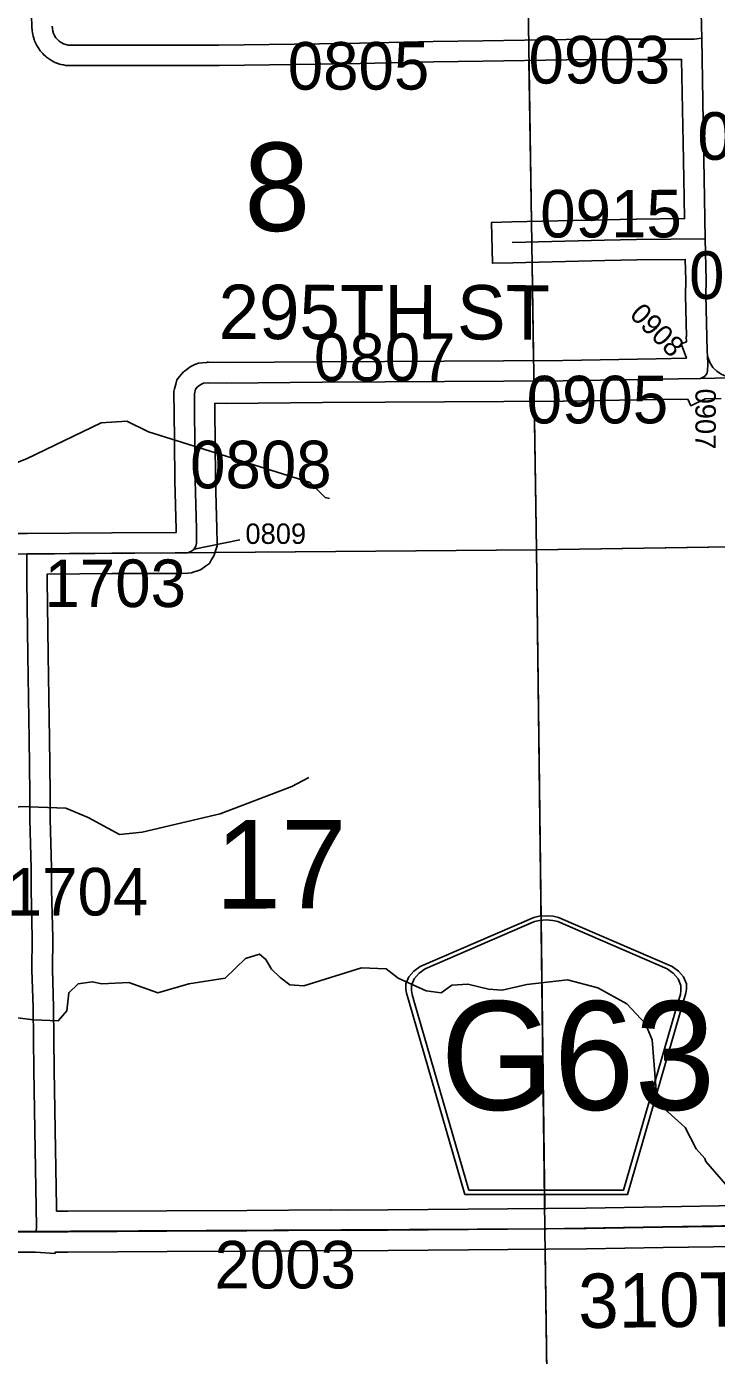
# Model space of a CAD drawing. Extents: x 23.6 to 68.7, y -63 to -29.
# Drawn here: x 46.003 to 47.017, y -54.804 to -52.848 of the extents above; entities that cross this region are included whole.
import ezdxf

# ---------------------------------------------------------------- set-up
doc = ezdxf.new("R2010")
doc.units = 0
for name, color, linetype in [('tdCoHydroRiver', 7, 'Continuous'), ('tdCoSecRdNmbr', 7, 'Continuous'), ('tdCoSecRdTxt', 7, 'Continuous'), ('tdCoSecRteBand', 7, 'Continuous'), ('tdCoSecRteCL', 7, 'Continuous'), ('tdCoSectLine', 7, 'Continuous'), ('tdCoSectLinePart', 7, 'Continuous'), ('tdCoSectNmbr', 7, 'Continuous'), ('tdCoShieldCoRte', 7, 'Continuous'), ('tdCoSurfGravel', 7, 'Continuous')]:
    doc.layers.add(name, color=color, linetype=linetype)

msp = doc.modelspace()

# ---------------------------------------------------------------- linework, layer by layer
at = {"layer": 'tdCoHydroRiver'}
for points in [[(46.4484, -53.5426), (46.442, -53.5411), (46.4197, -53.5193), (46.1821, -53.4445), (46.1503, -53.4291), (46.1125, -53.4311), (46.0026, -53.4844), (45.9491, -53.5055), (45.9065, -53.5044), (45.8462, -53.475), (45.8225, -53.4753), (45.7818, -53.5073), (45.7595, -53.5044), (45.7276, -53.4937), (45.6875, -53.4689), (45.635, -53.4695), (45.5859, -53.4858), (45.5652, -53.4844)], [(46.4181, -53.9534), (46.393, -53.9663), (46.2877, -54.0069), (46.1727, -54.0334), (46.1396, -54.0369), (46.0936, -54.0122), (46.0603, -53.9984), (45.9938, -53.996), (45.9527, -54.0044), (45.8975, -54.0241), (45.7403, -54.1287), (45.7056, -54.1418), (45.5714, -54.1655)], [(47.0372, -54.5591), (47.0021, -54.5184), (47.0004, -54.5137), (46.9876, -54.4997), (46.9715, -54.4683), (46.946, -54.4449), (46.93, -54.4245), (46.9282, -54.4072), (46.9227, -54.3394), (46.913, -54.3158), (46.8859, -54.2861), (46.843, -54.2629), (46.7986, -54.2507), (46.7387, -54.2577), (46.7025, -54.266), (46.682, -54.2646), (46.6519, -54.2571), (46.6282, -54.2589), (46.6126, -54.2701), (46.5905, -54.2672), (46.5492, -54.2487), (46.5317, -54.2347), (46.4954, -54.2335), (46.4104, -54.2597), (46.3899, -54.2584), (46.3756, -54.2475), (46.3628, -54.235), (46.3547, -54.2209), (46.3452, -54.2131), (46.3247, -54.2196), (46.2951, -54.2484), (46.2415, -54.2568), (46.1958, -54.27), (46.153, -54.2547), (46.1136, -54.2567), (46.0994, -54.2537), (46.0789, -54.257), (46.0648, -54.2698), (46.062, -54.2967), (46.0495, -54.311), (46.0132, -54.3099), (45.9657, -54.3041)]]:
    msp.add_lwpolyline(points, dxfattribs=at)
at = {"layer": 'tdCoSecRdNmbr'}
msp.add_line((46.3166, -53.6034), (46.2493, -53.6174), dxfattribs=at)
at = {"layer": 'tdCoSecRteBand'}
for points in [[(45.9734, -53.594), (46.0033, -53.5941), (46.0036, -53.5941), (46.1281, -53.5932), (46.1282, -53.5932), (46.1282, -53.5932), (46.2227, -53.5928), (46.2227, -53.5881), (46.2209, -53.5165), (46.2209, -53.5162), (46.2209, -53.516), (46.2204, -53.4579), (46.2199, -53.4161), (46.2199, -53.416), (46.2199, -53.416), (46.2196, -53.389), (46.2196, -53.385), (46.2206, -53.3812), (46.2223, -53.3745), (46.2239, -53.3683), (46.2279, -53.3633), (46.2309, -53.3595), (46.2334, -53.3565), (46.2365, -53.3541), (46.2412, -53.3507), (46.2436, -53.3489), (46.2463, -53.3477), (46.2505, -53.3457), (46.2555, -53.3433), (46.2609, -53.3429), (46.2674, -53.3424), (46.2688, -53.3423), (46.2703, -53.3423), (46.2964, -53.3428), (46.4375, -53.3416), (46.4376, -53.3416), (46.4376, -53.3416), (46.5298, -53.3411), (46.7915, -53.3394), (46.929, -53.3371), (46.929, -53.3371), (46.929, -53.3371), (46.9734, -53.3364), (46.9656, -53.3151), (46.9733, -53.3123), (46.973, -53.3042), (46.9734, -53.3041), (46.9721, -53.244), (46.9721, -53.2436), (46.9721, -53.2431), (46.9723, -53.2217), (46.9717, -53.1908), (46.9003, -53.1917), (46.8534, -53.1925), (46.7179, -53.1958), (46.6879, -53.1965), (46.6864, -53.1366), (46.7164, -53.1358), (46.8521, -53.1325), (46.8522, -53.1325), (46.8523, -53.1325), (46.8993, -53.1317), (46.8994, -53.1317), (46.8994, -53.1317), (46.9705, -53.1308), (46.9694, -53.0717), (46.9694, -53.0717), (46.9694, -53.0717), (46.9684, -53.0193), (46.9684, -53.0193), (46.9684, -53.0193), (46.9663, -52.8966), (46.8559, -52.8966), (46.7967, -52.8973), (46.6741, -52.8991), (46.6741, -52.8991), (46.6741, -52.8991), (46.6013, -52.9001), (46.4719, -52.9032), (46.4717, -52.9032), (46.4715, -52.9032), (46.2859, -52.9057), (46.2857, -52.9057), (46.2855, -52.9057), (46.1297, -52.9057), (46.0639, -52.9057), (46.0604, -52.9057), (46.0569, -52.9048), (46.0534, -52.904), (46.0516, -52.9036), (46.0498, -52.9029), (46.0464, -52.9016), (46.0446, -52.9009), (46.0429, -52.9), (46.0397, -52.8983), (46.038, -52.8974), (46.0365, -52.8963), (46.0335, -52.8942), (46.032, -52.8931), (46.0306, -52.8918), (46.0279, -52.8893), (46.0265, -52.888), (46.0253, -52.8865), (46.023, -52.8838), (46.0217, -52.8823), (46.0207, -52.8807), (46.0188, -52.8777), (46.0177, -52.876), (46.0169, -52.8743), (46.0154, -52.871), (46.0146, -52.8693), (46.014, -52.8675), (46.0129, -52.864), (46.0123, -52.8622), (46.0119, -52.8603), (46.0113, -52.8568), (46.0109, -52.8549), (46.0108, -52.853), (46.0106, -52.8494), (46.0106, -52.849), (46.0106, -52.8486), (46.0101, -52.8321)], [(47.0244, -53.3957), (47.001, -53.396), (46.9798, -53.4062), (46.9753, -53.3966), (46.9647, -53.3969), (46.9647, -53.3966), (46.9299, -53.3971), (46.7923, -53.3994), (46.7922, -53.3994), (46.792, -53.3994), (46.5302, -53.4011), (46.5302, -53.4011), (46.5302, -53.4011), (46.438, -53.4016), (46.2965, -53.4028), (46.2961, -53.4028), (46.2957, -53.4028), (46.2797, -53.4025), (46.2799, -53.4154), (46.2803, -53.4573), (46.2803, -53.4573), (46.2803, -53.4573), (46.2809, -53.5152), (46.2827, -53.5869), (46.2827, -53.5871), (46.2827, -53.5873), (46.2829, -53.6081), (46.2829, -53.6124), (46.2817, -53.6166), (46.2804, -53.6212), (46.2794, -53.6247), (46.2776, -53.6278), (46.275, -53.6324), (46.2717, -53.6383), (46.2662, -53.6421), (46.2618, -53.6452), (46.2584, -53.6476), (46.2544, -53.6489), (46.2494, -53.6507), (46.2452, -53.6522), (46.2407, -53.6523), (46.2296, -53.6528), (46.2291, -53.6528), (46.2286, -53.6528), (46.1285, -53.6532), (46.0336, -53.6539), (46.0336, -53.6539), (46.0333, -53.6539), (46.0333, -53.6625), (46.0346, -53.7728), (46.0361, -53.867), (46.0367, -53.895), (46.0367, -53.8952), (46.0367, -53.8954), (46.0377, -53.9762), (46.0377, -53.9765), (46.0377, -53.9767), (46.0376, -54.0141), (46.0394, -54.0863), (46.0394, -54.0866), (46.0394, -54.0868), (46.0397, -54.1184), (46.0412, -54.1884), (46.0412, -54.1889), (46.0412, -54.1893), (46.0407, -54.2358), (46.0423, -54.2909), (46.0423, -54.2911), (46.0423, -54.2913), (46.0436, -54.3836), (46.0436, -54.3836), (46.0436, -54.3836), (46.0453, -54.4999), (46.0468, -54.585), (46.0469, -54.5915)], [(46.0469, -54.5915), (46.0469, -54.5915), (46.0633, -54.5915), (46.2092, -54.5908), (46.2092, -54.5908), (46.2092, -54.5908), (46.3267, -54.5904), (46.4496, -54.5893), (46.45, -54.5893), (46.4504, -54.5893), (46.4753, -54.5897), (46.6522, -54.5884), (46.8257, -54.5867), (46.9383, -54.5849), (47.0495, -54.5832)], [(47.0505, -54.6432), (46.9393, -54.6449), (46.9393, -54.6449), (46.9393, -54.6449), (46.8265, -54.6467), (46.8264, -54.6467), (46.8264, -54.6467), (46.6528, -54.6484), (46.6527, -54.6484), (46.6527, -54.6484), (46.4754, -54.6497), (46.475, -54.6497), (46.4746, -54.6497), (46.4497, -54.6493), (46.3271, -54.6504), (46.327, -54.6504), (46.327, -54.6504), (46.2094, -54.6508), (46.0635, -54.6515), (46.0635, -54.6515), (46.0634, -54.6515), (46.0469, -54.6515), (46.0449, -54.6515), (46.0447, -54.6535), (46.0159, -54.6515), (45.9869, -54.6515)]]:
    msp.add_lwpolyline(points, dxfattribs=at)
at = {"layer": 'tdCoSecRteCL'}
msp.add_line((46.9939, -53.3661), (47.0373, -53.365), dxfattribs=at)
for points in [[(46.9958, -52.8655), (46.9952, -52.8281), (46.9944, -52.7996), (46.9914, -52.633), (46.9907, -52.5921), (46.9882, -52.4567), (46.9847, -52.2817), (46.9828, -52.1654), (46.983, -52.1158), (46.9835, -52.1126)], [(46.0406, -52.8477), (46.0408, -52.8513), (46.0414, -52.8548), (46.0425, -52.8583), (46.0441, -52.8615), (46.046, -52.8646), (46.0483, -52.8673), (46.0509, -52.8698), (46.0539, -52.8718), (46.057, -52.8735), (46.0604, -52.8748), (46.0639, -52.8757), (46.1297, -52.8757), (46.2855, -52.8757), (46.4711, -52.8732), (46.6007, -52.8701), (46.6737, -52.8691), (46.7963, -52.8673), (46.8557, -52.8666), (46.9849, -52.8666), (46.9958, -52.8655)], [(47.0011, -53.1604), (46.9994, -53.0711), (46.9984, -53.0188), (46.9958, -52.8655)], [(46.7172, -53.1658), (46.8528, -53.1625), (46.8998, -53.1617), (47.0011, -53.1604)], [(47.0041, -53.333), (47.0038, -53.3255), (47.0021, -53.2434), (47.0023, -53.2216), (47.0011, -53.1604)], [(46.9939, -53.3661), (47.0001, -53.3632), (47.0033, -53.3592), (47.0043, -53.3547), (47.0046, -53.3448), (47.0041, -53.333)], [(47.0373, -53.365), (47.0245, -53.3598), (47.0179, -53.3551), (47.012, -53.3498), (47.0076, -53.3425), (47.0041, -53.333)], [(46.0034, -53.6241), (46.0038, -53.6241), (46.1284, -53.6232), (46.2284, -53.6228), (46.2396, -53.6224), (46.2446, -53.6206), (46.249, -53.6175), (46.2516, -53.613), (46.2529, -53.6084), (46.2527, -53.5876), (46.2509, -53.5157), (46.2504, -53.4576), (46.2499, -53.4157), (46.2496, -53.3887), (46.2513, -53.382), (46.2543, -53.3783), (46.259, -53.3748), (46.2632, -53.3728), (46.2697, -53.3723), (46.2962, -53.3728), (46.4378, -53.3716), (46.53, -53.3711), (46.7918, -53.3694), (46.9294, -53.3671), (46.9939, -53.3661)], [(45.2514, -53.6219), (45.2607, -53.6224), (45.3366, -53.6234), (45.4395, -53.6241), (45.651, -53.6254), (45.7593, -53.6256), (46.0034, -53.6241)], [(46.0169, -54.6215), (46.0174, -54.6145), (46.0168, -54.5856), (46.0153, -54.5004), (46.0137, -54.384), (46.0123, -54.2918), (46.0107, -54.236), (46.0112, -54.189), (46.0097, -54.1188), (46.0094, -54.0871), (46.0076, -54.0144), (46.0077, -53.9766), (46.0067, -53.8957), (46.0061, -53.8676), (46.0046, -53.7732), (46.0033, -53.6626), (46.0034, -53.6241)], [(46.0169, -54.6215), (46.0634, -54.6215), (46.2093, -54.6208), (46.3268, -54.6204), (46.4499, -54.6193), (46.4751, -54.6197), (46.6525, -54.6184), (46.8261, -54.6167), (46.9388, -54.6149), (47.05, -54.6132), (47.1373, -54.6116), (47.211, -54.6108), (47.3161, -54.6086), (47.4478, -54.6066), (47.6033, -54.6031), (47.7058, -54.6016), (47.7782, -54.6003)], [(45.7687, -54.6224), (45.8667, -54.6221), (45.9816, -54.6215), (46.0169, -54.6215)]]:
    msp.add_lwpolyline(points, dxfattribs=at)
at = {"layer": 'tdCoSectLine'}
for points in [[(46.7374, -52.6201), (46.7529, -53.6184)], [(46.7529, -53.6184), (47.7625, -53.6025)], [(45.7483, -53.6263), (46.7529, -53.6184)], [(46.7529, -53.6184), (46.7652, -54.6173)], [(46.7652, -54.6173), (47.7779, -54.6003)], [(45.7684, -54.6224), (46.7652, -54.6173)], [(46.7652, -54.6173), (46.7789, -55.6148)]]:
    msp.add_lwpolyline(points, dxfattribs=at)
at = {"layer": 'tdCoSectLinePart'}
for points in [[(46.7417, -52.8982), (46.7454, -53.1354)], [(46.7463, -53.1953), (46.7485, -53.3396)], [(46.7495, -53.3996), (46.7529, -53.6184)], [(46.7529, -53.6184), (47.2284, -53.6109)], [(46.2796, -53.6221), (46.7529, -53.6184)], [(46.7529, -53.6184), (46.7649, -54.5872)], [(46.7656, -54.6472), (46.7785, -55.5854)]]:
    msp.add_lwpolyline(points, dxfattribs=at)
at = {"layer": 'tdCoShieldCoRte'}
for points in [[(46.6473, -54.5666), (46.5653, -54.2837), (46.5615, -54.2705), (46.5607, -54.2646), (46.5607, -54.2568), (46.565, -54.2465), (46.5722, -54.238), (46.5818, -54.2313), (46.7491, -54.159), (46.7566, -54.1574), (46.767, -54.1565), (46.7775, -54.1574), (46.785, -54.159), (46.9523, -54.2313), (46.9618, -54.238), (46.9691, -54.2465), (46.9733, -54.2568), (46.9733, -54.2646), (46.9726, -54.2705), (46.9687, -54.2837), (46.8868, -54.5666)], [(46.6531, -54.5602), (46.5734, -54.285), (46.5697, -54.2723), (46.569, -54.2667), (46.569, -54.2592), (46.5731, -54.2493), (46.58, -54.2411), (46.5892, -54.2347), (46.7498, -54.1653), (46.757, -54.1637), (46.767, -54.1628), (46.777, -54.1637), (46.7843, -54.1653), (46.9448, -54.2347), (46.954, -54.2411), (46.961, -54.2493), (46.9651, -54.2592), (46.9651, -54.2667), (46.9644, -54.2723), (46.9607, -54.285), (46.8809, -54.5602)]]:
    msp.add_lwpolyline(points, close=True, dxfattribs=at)
at = {"layer": 'tdCoSurfGravel'}
for points in [[(47.0041, -53.333), (47.0038, -53.3255), (47.0021, -53.2434), (47.0023, -53.2216), (47.0011, -53.1604), (46.9994, -53.0711), (46.9984, -53.0188), (46.9958, -52.8655), (46.9952, -52.8281)], [(46.0406, -52.8477), (46.0408, -52.8513), (46.0414, -52.8548), (46.0425, -52.8583), (46.0441, -52.8615), (46.046, -52.8646), (46.0483, -52.8673), (46.0509, -52.8698), (46.0539, -52.8718), (46.057, -52.8735), (46.0604, -52.8748), (46.0639, -52.8757), (46.1297, -52.8757), (46.2855, -52.8757), (46.4711, -52.8732), (46.6007, -52.8701), (46.6737, -52.8691), (46.7963, -52.8673), (46.8557, -52.8666), (46.9849, -52.8666), (46.9958, -52.8655)], [(46.7172, -53.1658), (46.8528, -53.1625), (46.8998, -53.1617), (47.0011, -53.1604)], [(46.9939, -53.3661), (47.0001, -53.3632), (47.0033, -53.3592), (47.0043, -53.3547), (47.0046, -53.3448), (47.0041, -53.333)], [(47.0373, -53.365), (47.0245, -53.3598), (47.0179, -53.3551), (47.012, -53.3498), (47.0076, -53.3425), (47.0041, -53.333)], [(46.249, -53.6175), (46.2516, -53.613), (46.2529, -53.6084), (46.2527, -53.5876), (46.2509, -53.5157), (46.2504, -53.4576), (46.2499, -53.4157), (46.2496, -53.3887), (46.2513, -53.382), (46.2543, -53.3783), (46.259, -53.3748), (46.2632, -53.3728), (46.2697, -53.3723), (46.2962, -53.3728), (46.4378, -53.3716), (46.53, -53.3711), (46.7918, -53.3694), (46.9294, -53.3671), (46.9939, -53.3661), (47.0373, -53.365)], [(45.2514, -53.6219), (45.2607, -53.6224), (45.3366, -53.6234), (45.4395, -53.6241), (45.651, -53.6254), (45.7593, -53.6256), (46.0034, -53.6241), (46.0038, -53.6241), (46.1284, -53.6232), (46.2284, -53.6228), (46.2396, -53.6224), (46.2446, -53.6206), (46.249, -53.6175)], [(46.0169, -54.6215), (46.0174, -54.6145), (46.0168, -54.5856), (46.0153, -54.5004), (46.0137, -54.384), (46.0123, -54.2918), (46.0107, -54.236), (46.0112, -54.189), (46.0097, -54.1188), (46.0094, -54.0871), (46.0076, -54.0144), (46.0077, -53.9766), (46.0067, -53.8957), (46.0061, -53.8676), (46.0046, -53.7732), (46.0033, -53.6626), (46.0034, -53.6241)], [(45.9816, -54.6215), (46.0169, -54.6215), (46.0634, -54.6215), (46.2093, -54.6208), (46.3268, -54.6204), (46.4499, -54.6193), (46.4751, -54.6197), (46.6525, -54.6184), (46.8261, -54.6167), (46.9388, -54.6149), (47.05, -54.6132), (47.1373, -54.6116), (47.211, -54.6108), (47.3161, -54.6086), (47.4478, -54.6066), (47.6033, -54.6031), (47.7058, -54.6016), (47.7782, -54.6003)]]:
    msp.add_lwpolyline(points, dxfattribs=at)

# ---------------------------------------------------------------- texts
at = {"layer": 'tdCoSecRdNmbr'}
for s, height, rotation, p in [('0805', 0.07, 0.0361, (46.3869, -52.9411)), ('0903', 0.07, 0.0364, (46.7411, -52.9321)), ('0906', 0.07, 0.0365, (46.9894, -53.0443)), ('0915', 0.07, 0.0364, (46.7583, -53.1586)), ('0918', 0.07, 0.0365, (46.9772, -53.249)), ('0908', 0.03, 315.0358, (46.8883, -53.2737)), ('0807', 0.07, 0.0361, (46.4255, -53.3699)), ('0905', 0.07, 0.0363, (46.7383, -53.4322)), ('0907', 0.03, 270.0351, (46.9865, -53.381)), ('0808', 0.07, 0.036, (46.2433, -53.5277)), ('0809', 0.03, 0.0363, (46.3247, -53.6095)), ('1703', 0.07, 0.0358, (46.0291, -53.7025)), ('1704', 0.07, 0.0357, (45.9737, -54.1563)), ('2003', 0.07, 0.036, (46.2791, -54.7051))]:
    msp.add_text(s, height=height, rotation=rotation, dxfattribs=at).set_placement(p)
at = {"layer": 'tdCoSecRdTxt'}
for s, rotation, p in [('295TH ST', 359.9028, (46.2851, -53.308)), ('310TH ST', 0.628, (46.8145, -54.7634))]:
    msp.add_text(s, height=0.08, rotation=rotation, dxfattribs=at).set_placement(p)
at = {"layer": 'tdCoSectNmbr'}
for s, rotation, p in [('8', 1.036, (46.3238, -53.1499)), ('17', 0.0359, (46.2803, -54.146))]:
    msp.add_text(s, height=0.13, rotation=rotation, dxfattribs=at).set_placement(p)
at = {"layer": 'tdCoShieldCoRte'}
msp.add_text('G63', height=0.16, dxfattribs=at).set_placement((46.6115, -54.4423))

doc.saveas('drawing.dxf')
